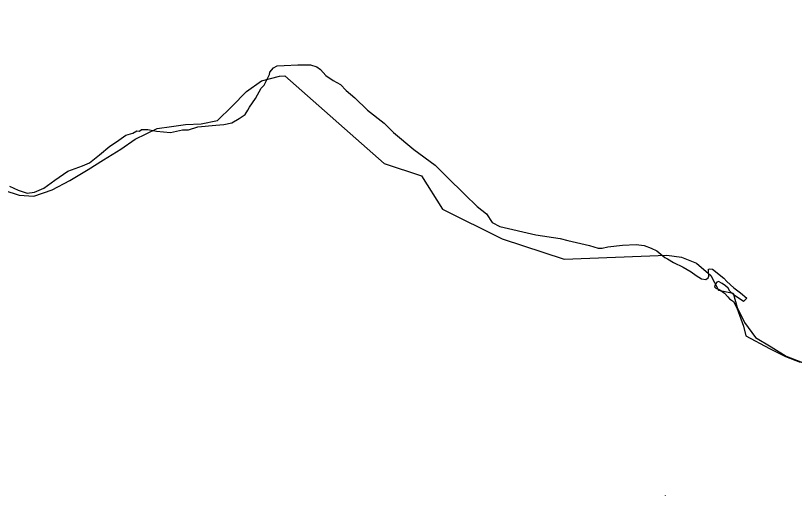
# Model space of a CAD drawing. Extents: x 1588073 to 2013523, y 1090242 to 1357120.
# Drawn here: x 1826802 to 1832269, y 1259999 to 1263368 of the extents above; entities that cross this region are included whole.
import ezdxf

# ---------------------------------------------------------------- set-up
doc = ezdxf.new("R2010")
doc.units = 0
for name, color, linetype in [('GM_X_Adjacent_County', 7, 'Continuous'), ('GM_X_Major_Lake', 7, 'Continuous'), ('GM_X_Minor_River', 7, 'Continuous')]:
    doc.layers.add(name, color=color, linetype=linetype)

msp = doc.modelspace()

# ---------------------------------------------------------------- linework, layer by layer
at = {"layer": 'GM_X_Adjacent_County'}
msp.add_lwpolyline([(1826758.3, 1262171), (1826820.3, 1262141), (1826882.3, 1262121.1), (1826935.1, 1262127.4), (1827000.1, 1262157), (1827077.6, 1262213.1), (1827168.2, 1262275.6), (1827271.3, 1262312.9), (1827321.2, 1262333.8), (1827390.5, 1262390.9), (1827463.2, 1262450), (1827511.1, 1262482), (1827575.6, 1262527.1), (1827624.5, 1262543), (1827654, 1262557.6), (1827671, 1262555.2), (1827685, 1262567.3), (1827731.1, 1262568.7), (1827790.2, 1262555.6), (1827889, 1262546.4), (1827974.2, 1262565.8), (1828014.5, 1262565.3), (1828080.8, 1262585.7), (1828206.8, 1262599.2), (1828262.5, 1262602.6), (1828319.6, 1262615.7), (1828372, 1262645.3), (1828414.1, 1262674.3), (1828431.1, 1262703.9), (1828443.7, 1262724.7), (1828484.8, 1262784.8), (1828525.5, 1262858.4), (1828546.4, 1262880.2), (1828584.1, 1262954.3), (1828586.6, 1262970.8), (1828612.2, 1263000.3), (1828638.4, 1263014.4), (1828686.8, 1263017.3), (1828782.8, 1263021.7), (1828871.9, 1263021.2), (1828915.5, 1263007.6), (1828941.2, 1262988.7), (1828978.5, 1262946.1), (1829031.3, 1262911.7), (1829083.6, 1262882.6), (1829121.9, 1262841.9), (1829183.9, 1262789.1), (1829271.6, 1262703.4), (1829388.8, 1262612.3), (1829454.2, 1262546.9), (1829596.6, 1262427.3), (1829746.8, 1262318.3), (1829829.1, 1262235.4), (1829954.6, 1262112.4), (1830040.8, 1262026.6), (1830107.7, 1261975.8), (1830146.9, 1261915.7), (1830201.2, 1261886.2), (1830452.6, 1261828), (1830624.6, 1261803.3), (1830677.9, 1261789.8), (1830831.4, 1261753.4), (1830891.5, 1261736), (1830918.6, 1261735), (1830958.8, 1261745.2), (1831061, 1261756.3), (1831157.4, 1261761.7), (1831214.1, 1261754.4), (1831262.1, 1261736), (1831301.8, 1261715.2), (1831358.5, 1261668.6), (1831377.4, 1261659), (1831421, 1261634.7), (1831486.9, 1261600.8), (1831543, 1261567.9), (1831579.4, 1261544.1), (1831616.2, 1261520.4), (1831646.2, 1261515.6), (1831662.7, 1261526.2), (1831669, 1261538.8), (1831664.6, 1261579.5), (1831666.6, 1261587.3), (1831673.8, 1261589.7), (1831693.7, 1261587.3), (1831773.6, 1261524.8), (1831795.4, 1261501.5), (1831843.9, 1261457), (1831889.9, 1261420.6), (1831935, 1261383.3), (1831910.7, 1261360.1), (1831845.8, 1261405.1), (1831829.3, 1261418.3), (1831815.3, 1261432.2), (1831804.6, 1261453.1), (1831783.8, 1261471.5), (1831760.6, 1261486.5), (1831734.9, 1261500.1), (1831724.2, 1261495.7), (1831714.1, 1261484.6), (1831706.8, 1261463.7), (1831716.5, 1261455), (1831745.1, 1261441.9), (1831777, 1261418.2), (1831802.2, 1261393.5), (1831812.9, 1261379.9), (1831841.9, 1261360.1), (1831864.2, 1261316.9), (1831911.2, 1261186.6), (1831927.7, 1261118.8), (1832093.4, 1261031.6), (1832206.8, 1260973.7), (1832309, 1260933.6)], dxfattribs=at)
at = {"layer": 'GM_X_Major_Lake'}
for p, q in [((1828692.3, 1262944), (1829388.1, 1262328.5)), ((1829388.1, 1262328.5), (1829650.9, 1262242)), ((1829650.9, 1262242), (1829799.3, 1262008.4)), ((1829799.3, 1262008.4), (1830218, 1261800.9)), ((1830218, 1261800.9), (1830652.6, 1261657.8)), ((1830652.6, 1261657.8), (1831374, 1261684.6))]:
    msp.add_line(p, q, dxfattribs=at)
for points in [[(1831374, 1261684.6), (1831477.1, 1261670.7), (1831581.3, 1261628.6), (1831681.5, 1261542.3), (1831735.6, 1261439.9), (1831837.8, 1261419.8), (1831867.8, 1261319.5), (1831917.9, 1261213.1), (1831996.1, 1261108.7), (1832106.3, 1261042.5), (1832210.5, 1260976.3), (1832312.7, 1260936.1), (1832418.9, 1260879.9), (1832521.1, 1260865.9), (1832625.3, 1260831.8), (1832731.5, 1260783.7), (1832837.7, 1260791.7), (1833013.9, 1260566), (1833280.5, 1260631.2), (1833300.5, 1260836), (1834097.6, 1262562.5), (1835093.6, 1263367.6)], [(1827311.5, 1262287.1), (1827417.8, 1262355.4), (1827540.2, 1262429.7), (1827640.5, 1262500), (1827795, 1262574.4), (1827895.3, 1262588.4), (1827995.6, 1262602.5), (1828104, 1262606.6), (1828218.3, 1262630.7), (1828318.6, 1262729.1), (1828422.9, 1262833.6), (1828527.2, 1262909.9), (1828653.6, 1262942.1), (1828692.3, 1262944)], [(1826719.7, 1262142.4), (1826828, 1262106.2), (1826930.4, 1262100.2), (1827058.8, 1262144.5), (1827183.1, 1262208.8), (1827311.5, 1262287.1)]]:
    msp.add_lwpolyline(points, dxfattribs=at)
at = {"layer": 'GM_X_Minor_River'}
for p in [(1831364.6, 1259999.3), (1831362.6, 1260000.8)]:
    msp.add_line(p, (1831362.6, 1260000.8), dxfattribs=at)

doc.saveas('drawing.dxf')
